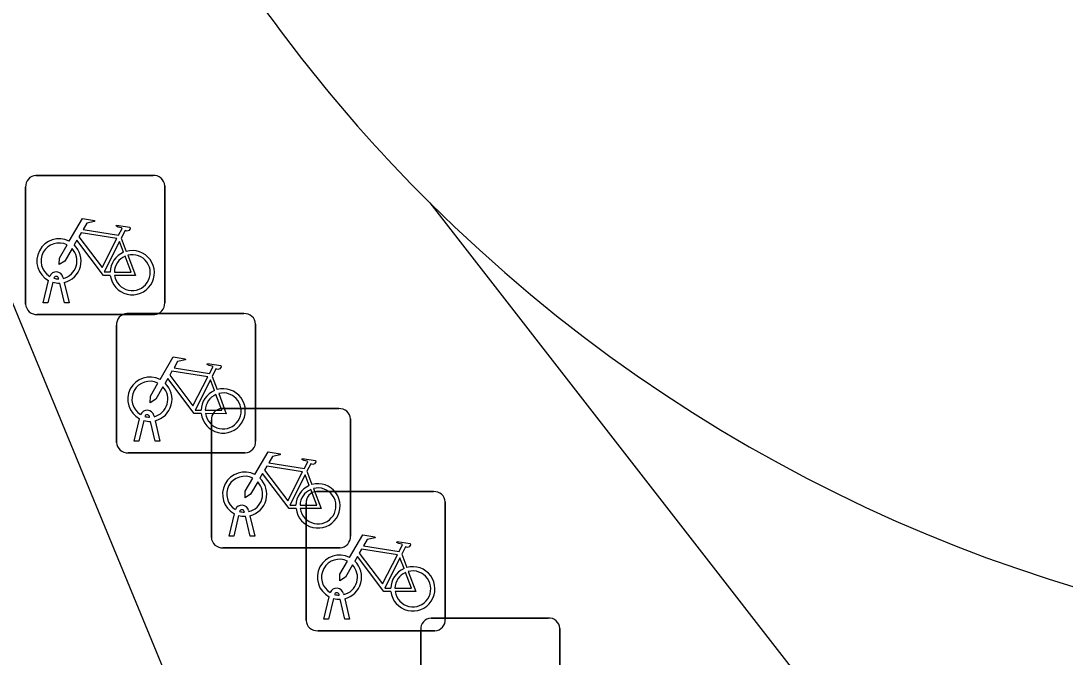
# Model space of a CAD drawing. Extents: x 159489 to 160304, y 383826 to 384530.
# Drawn here: x 159822.64 to 159830.14, y 384459.26 to 384463.83 of the extents above; entities that cross this region are included whole.
import ezdxf

# ---------------------------------------------------------------- set-up
doc = ezdxf.new("R2010")
doc.units = 0
for name, color, linetype in [('IMGEO_Fietsenrek', 7, 'Continuous'), ('IMGEO_Fietspad_gesloten', 7, 'Continuous'), ('IMGEO_Voetpad_open', 7, 'Continuous')]:
    doc.layers.add(name, color=color, linetype=linetype)

msp = doc.modelspace()

# ---------------------------------------------------------------- linework, layer by layer
at = {"layer": 'IMGEO_Fietsenrek'}
for p, q in [((159822.7479, 384462.7235), (159823.5888, 384462.7235)), ((159823.5888, 384462.7235), (159822.7479, 384462.7235)), ((159822.6735, 384461.7989), (159822.6735, 384462.6398)), ((159822.6735, 384462.6398), (159822.6735, 384461.7989)), ((159823.6725, 384462.6491), (159823.6725, 384461.8082)), ((159823.6725, 384461.8082), (159823.6725, 384462.6491)), ((159823.3602, 384462.2732), (159823.3965, 384462.178)), ((159822.8005, 384461.8083), (159822.8388, 384461.9683)), ((159822.8692, 384461.9561), (159822.8339, 384461.8083)), ((159822.9109, 384461.9799), (159822.9099, 384461.9842)), ((159822.952, 384461.8083), (159822.9181, 384461.95)), ((159822.9416, 384461.9914), (159822.9434, 384461.9835)), ((159822.9504, 384461.9543), (159822.9854, 384461.8083)), ((159822.8339, 384461.8083), (159822.8005, 384461.8083)), ((159822.9854, 384461.8083), (159822.952, 384461.8083)), ((159823.5981, 384461.7245), (159822.7572, 384461.7245)), ((159822.7572, 384461.7245), (159823.5981, 384461.7245)), ((159823.4009, 384461.7305), (159824.2418, 384461.7305)), ((159824.2418, 384461.7305), (159823.4009, 384461.7305)), ((159823.3265, 384460.8059), (159823.3265, 384461.6468)), ((159823.3265, 384461.6468), (159823.3265, 384460.8059)), ((159824.3255, 384461.6561), (159824.3255, 384460.8152)), ((159824.3255, 384460.8152), (159824.3255, 384461.6561)), ((159824.0132, 384461.2802), (159824.0495, 384461.185)), ((159824.0819, 384461.0485), (159824.9228, 384461.0485)), ((159824.9228, 384461.0485), (159824.0819, 384461.0485)), ((159823.4535, 384460.8153), (159823.4918, 384460.9753)), ((159823.5222, 384460.9631), (159823.4869, 384460.8153)), ((159823.5639, 384460.9869), (159823.5629, 384460.9912)), ((159823.605, 384460.8153), (159823.5711, 384460.957)), ((159823.5946, 384460.9984), (159823.5964, 384460.9905)), ((159823.6034, 384460.9613), (159823.6384, 384460.8153)), ((159824.0075, 384460.1239), (159824.0075, 384460.9648)), ((159824.0075, 384460.9648), (159824.0075, 384460.1239)), ((159825.0065, 384460.9741), (159825.0065, 384460.1332)), ((159825.0065, 384460.1332), (159825.0065, 384460.9741)), ((159823.4869, 384460.8153), (159823.4535, 384460.8153)), ((159823.6384, 384460.8153), (159823.605, 384460.8153)), ((159824.2511, 384460.7315), (159823.4102, 384460.7315)), ((159823.4102, 384460.7315), (159824.2511, 384460.7315)), ((159824.6942, 384460.5982), (159824.7305, 384460.503)), ((159824.7629, 384460.4525), (159825.6038, 384460.4525)), ((159825.6038, 384460.4525), (159824.7629, 384460.4525)), ((159824.6885, 384459.5279), (159824.6885, 384460.3688)), ((159824.6885, 384460.3688), (159824.6885, 384459.5279)), ((159825.6875, 384460.3781), (159825.6875, 384459.5372)), ((159825.6875, 384459.5372), (159825.6875, 384460.3781)), ((159824.1345, 384460.1333), (159824.1728, 384460.2933)), ((159824.2032, 384460.2811), (159824.1679, 384460.1333)), ((159824.2449, 384460.3049), (159824.2439, 384460.3092)), ((159824.286, 384460.1333), (159824.2521, 384460.275)), ((159824.2756, 384460.3164), (159824.2774, 384460.3085)), ((159824.2844, 384460.2793), (159824.3194, 384460.1333)), ((159824.1679, 384460.1333), (159824.1345, 384460.1333)), ((159824.3194, 384460.1333), (159824.286, 384460.1333)), ((159824.9321, 384460.0495), (159824.0912, 384460.0495)), ((159824.0912, 384460.0495), (159824.9321, 384460.0495)), ((159825.3752, 384460.0022), (159825.4115, 384459.907)), ((159824.8155, 384459.5373), (159824.8538, 384459.6973)), ((159824.8842, 384459.6851), (159824.8489, 384459.5373)), ((159824.9259, 384459.7089), (159824.9249, 384459.7132)), ((159824.967, 384459.5373), (159824.9331, 384459.679)), ((159824.9566, 384459.7204), (159824.9584, 384459.7125)), ((159824.9654, 384459.6833), (159825.0004, 384459.5373)), ((159824.8489, 384459.5373), (159824.8155, 384459.5373)), ((159825.0004, 384459.5373), (159824.967, 384459.5373)), ((159825.5859, 384459.5445), (159826.4268, 384459.5445)), ((159826.4268, 384459.5445), (159825.5859, 384459.5445)), ((159825.6131, 384459.4535), (159824.7722, 384459.4535)), ((159824.7722, 384459.4535), (159825.6131, 384459.4535)), ((159825.5115, 384458.6199), (159825.5115, 384459.4608)), ((159825.5115, 384459.4608), (159825.5115, 384458.6199)), ((159826.5105, 384459.4701), (159826.5105, 384458.6292)), ((159826.5105, 384458.6292), (159826.5105, 384459.4701))]:
    msp.add_line(p, q, dxfattribs=at)
for points in [[(159822.9861, 384462.2502), (159823.0808, 384462.4137), (159823.167, 384462.3999), (159823.1687, 384462.3912), (159823.1126, 384462.3803), (159823.0864, 384462.335), (159823.3416, 384462.2942)], [(159823.3287, 384462.269), (159823.0719, 384462.31), (159823.0552, 384462.2812), (159823.2222, 384462.0609), (159823.3287, 384462.269)], [(159823.3416, 384462.2942), (159823.3666, 384462.343), (159823.3615, 384462.347), (159823.3383, 384462.3507), (159823.3256, 384462.3582), (159823.3246, 384462.3613), (159823.3268, 384462.3659), (159823.4216, 384462.3508), (159823.4239, 384462.3405), (159823.4145, 384462.3281), (159823.4021, 384462.3217), (159823.3876, 384462.3279), (159823.3602, 384462.2732)], [(159823.0068, 384462.1977), (159822.9552, 384462.1085), (159822.9153, 384462.0825), (159822.9165, 384462.13), (159822.971, 384462.2242)], [(159823.2818, 384462.0055), (159823.2321, 384462.0056), (159823.0414, 384462.2573), (159823.0224, 384462.2245)], [(159823.3767, 384462.171), (159823.3474, 384462.2478), (159823.238, 384462.0297), (159823.2807, 384462.0296)], [(159823.4072, 384462.1498), (159823.4622, 384462.0052), (159823.3121, 384462.0055)], [(159823.3107, 384462.0295), (159823.4306, 384462.0293), (159823.3874, 384462.1429)], [(159823.6391, 384461.2572), (159823.7338, 384461.4207), (159823.82, 384461.4069), (159823.8217, 384461.3982), (159823.7656, 384461.3873), (159823.7394, 384461.342), (159823.9946, 384461.3012)], [(159823.9946, 384461.3012), (159824.0196, 384461.35), (159824.0145, 384461.354), (159823.9913, 384461.3577), (159823.9786, 384461.3652), (159823.9776, 384461.3683), (159823.9798, 384461.3729), (159824.0746, 384461.3578), (159824.0769, 384461.3475), (159824.0675, 384461.3351), (159824.0551, 384461.3287), (159824.0406, 384461.3349), (159824.0132, 384461.2802)], [(159823.9348, 384461.0125), (159823.8851, 384461.0126), (159823.6944, 384461.2643), (159823.6754, 384461.2315)], [(159823.9817, 384461.276), (159823.7249, 384461.317), (159823.7082, 384461.2882), (159823.8752, 384461.0679), (159823.9817, 384461.276)], [(159824.0297, 384461.178), (159824.0004, 384461.2548), (159823.891, 384461.0367), (159823.9337, 384461.0366)], [(159823.6598, 384461.2047), (159823.6082, 384461.1155), (159823.5683, 384461.0895), (159823.5695, 384461.137), (159823.624, 384461.2312)], [(159823.9637, 384461.0365), (159824.0836, 384461.0363), (159824.0404, 384461.1499)], [(159824.0602, 384461.1568), (159824.1152, 384461.0122), (159823.9651, 384461.0125)], [(159824.3201, 384460.5752), (159824.4148, 384460.7387), (159824.501, 384460.7249), (159824.5027, 384460.7162), (159824.4466, 384460.7053), (159824.4204, 384460.66), (159824.6756, 384460.6192)], [(159824.6756, 384460.6192), (159824.7006, 384460.668), (159824.6955, 384460.672), (159824.6723, 384460.6757), (159824.6596, 384460.6832), (159824.6586, 384460.6863), (159824.6608, 384460.6909), (159824.7556, 384460.6758), (159824.7579, 384460.6655), (159824.7485, 384460.6531), (159824.7361, 384460.6467), (159824.7216, 384460.6529), (159824.6942, 384460.5982)], [(159824.6158, 384460.3305), (159824.5661, 384460.3306), (159824.3754, 384460.5823), (159824.3564, 384460.5495)], [(159824.6627, 384460.594), (159824.4059, 384460.635), (159824.3892, 384460.6062), (159824.5562, 384460.3859), (159824.6627, 384460.594)], [(159824.7107, 384460.496), (159824.6814, 384460.5728), (159824.572, 384460.3547), (159824.6147, 384460.3546)], [(159824.3408, 384460.5227), (159824.2892, 384460.4335), (159824.2493, 384460.4075), (159824.2505, 384460.455), (159824.305, 384460.5492)], [(159824.6447, 384460.3545), (159824.7646, 384460.3543), (159824.7214, 384460.4679)], [(159824.7412, 384460.4748), (159824.7962, 384460.3302), (159824.6461, 384460.3305)], [(159825.0011, 384459.9792), (159825.0958, 384460.1427), (159825.182, 384460.1289), (159825.1837, 384460.1202), (159825.1276, 384460.1093), (159825.1014, 384460.064), (159825.3566, 384460.0232)], [(159825.3566, 384460.0232), (159825.3816, 384460.072), (159825.3765, 384460.076), (159825.3533, 384460.0797), (159825.3406, 384460.0872), (159825.3396, 384460.0903), (159825.3418, 384460.0949), (159825.4366, 384460.0798), (159825.4389, 384460.0695), (159825.4295, 384460.0571), (159825.4171, 384460.0507), (159825.4026, 384460.0569), (159825.3752, 384460.0022)], [(159825.2968, 384459.7345), (159825.2471, 384459.7346), (159825.0564, 384459.9863), (159825.0374, 384459.9535)], [(159825.3437, 384459.998), (159825.0869, 384460.039), (159825.0702, 384460.0102), (159825.2372, 384459.7899), (159825.3437, 384459.998)], [(159825.3917, 384459.9), (159825.3624, 384459.9768), (159825.253, 384459.7587), (159825.2957, 384459.7586)], [(159825.0218, 384459.9267), (159824.9702, 384459.8375), (159824.9303, 384459.8115), (159824.9315, 384459.859), (159824.986, 384459.9532)], [(159825.3257, 384459.7585), (159825.4456, 384459.7583), (159825.4024, 384459.8719)], [(159825.4222, 384459.8788), (159825.4772, 384459.7342), (159825.3271, 384459.7345)]]:
    msp.add_lwpolyline(points, dxfattribs=at)
for centre, radius, start, end in [((159822.7512, 384462.6456), 0.0779, 92.4484, 184.28452), ((159822.7512, 384462.6456), 0.0779, 92.4484, 184.28452), ((159823.5946, 384462.6458), 0.0779, 2.4484, 94.28452), ((159823.5946, 384462.6458), 0.0779, 2.4484, 94.28452), ((159822.9131, 384462.1089), 0.159, 62.67661, 242.13685), ((159822.9131, 384462.1089), 0.129, 63.31916, 238.90302), ((159822.9131, 384462.1089), 0.159, 283.5766, 46.60424), ((159822.9131, 384462.1089), 0.129, 283.60429, 43.43025), ((159823.4397, 384462.0249), 0.159, 113.3408, 178.32165), ((159823.4397, 384462.0249), 0.159, 187.0065, 105.77075), ((159823.4397, 384462.0249), 0.129, 188.67146, 104.58832), ((159823.4397, 384462.0249), 0.129, 113.92302, 177.95563), ((159822.8929, 384461.9803), 0.0499, 12.8025, 158.69338), ((159822.8929, 384461.9803), 0.0174, 12.8025, 163.45023), ((159822.9131, 384462.1089), 0.159, 253.99666, 271.78671), ((159822.9131, 384462.1089), 0.129, 253.41502, 269.02044), ((159822.7514, 384461.8022), 0.0779, 182.4484, 274.28452), ((159822.7514, 384461.8022), 0.0779, 182.4484, 274.28452), ((159823.5948, 384461.8024), 0.0779, 272.4484, 4.28452), ((159823.5948, 384461.8024), 0.0779, 272.4484, 4.28452), ((159823.4042, 384461.6526), 0.0779, 92.4484, 184.28452), ((159823.4042, 384461.6526), 0.0779, 92.4484, 184.28452), ((159824.2476, 384461.6528), 0.0779, 2.4484, 94.28452), ((159824.2476, 384461.6528), 0.0779, 2.4484, 94.28452), ((159823.5661, 384461.1159), 0.159, 62.67661, 242.13685), ((159823.5661, 384461.1159), 0.129, 63.31916, 238.90302), ((159823.5661, 384461.1159), 0.129, 283.60429, 43.43025), ((159823.5661, 384461.1159), 0.159, 283.5766, 46.60424), ((159824.0927, 384461.0319), 0.159, 113.3408, 178.32165), ((159824.0927, 384461.0319), 0.159, 187.0065, 105.77075), ((159824.0927, 384461.0319), 0.129, 113.92302, 177.95563), ((159824.0927, 384461.0319), 0.129, 188.67146, 104.58832), ((159823.5459, 384460.9873), 0.0499, 12.8025, 158.69338), ((159824.0852, 384460.9706), 0.0779, 92.4484, 184.28452), ((159824.0852, 384460.9706), 0.0779, 92.4484, 184.28452), ((159824.9286, 384460.9708), 0.0779, 2.4484, 94.28452), ((159824.9286, 384460.9708), 0.0779, 2.4484, 94.28452), ((159823.5661, 384461.1159), 0.159, 253.99666, 271.78671), ((159823.5459, 384460.9873), 0.0174, 12.8025, 163.45023), ((159823.5661, 384461.1159), 0.129, 253.41502, 269.02044), ((159823.4044, 384460.8092), 0.0779, 182.4484, 274.28452), ((159823.4044, 384460.8092), 0.0779, 182.4484, 274.28452), ((159824.2478, 384460.8094), 0.0779, 272.4484, 4.28452), ((159824.2478, 384460.8094), 0.0779, 272.4484, 4.28452), ((159824.2471, 384460.4339), 0.159, 62.67661, 242.13685), ((159824.2471, 384460.4339), 0.129, 63.31916, 238.90302), ((159824.2471, 384460.4339), 0.129, 283.60429, 43.43025), ((159824.2471, 384460.4339), 0.159, 283.5766, 46.60424), ((159824.7737, 384460.3499), 0.159, 113.3408, 178.32165), ((159824.7737, 384460.3499), 0.159, 187.0065, 105.77075), ((159824.7737, 384460.3499), 0.129, 113.92302, 177.95563), ((159824.7737, 384460.3499), 0.129, 188.67146, 104.58832), ((159824.7662, 384460.3746), 0.0779, 92.4484, 184.28452), ((159824.7662, 384460.3746), 0.0779, 92.4484, 184.28452), ((159825.6096, 384460.3748), 0.0779, 2.4484, 94.28452), ((159825.6096, 384460.3748), 0.0779, 2.4484, 94.28452), ((159824.2269, 384460.3053), 0.0499, 12.8025, 158.69338), ((159824.2471, 384460.4339), 0.159, 253.99666, 271.78671), ((159824.2269, 384460.3053), 0.0174, 12.8025, 163.45023), ((159824.2471, 384460.4339), 0.129, 253.41502, 269.02044), ((159824.0854, 384460.1272), 0.0779, 182.4484, 274.28452), ((159824.0854, 384460.1272), 0.0779, 182.4484, 274.28452), ((159824.9288, 384460.1274), 0.0779, 272.4484, 4.28452), ((159824.9288, 384460.1274), 0.0779, 272.4484, 4.28452), ((159824.9281, 384459.8379), 0.159, 62.67661, 242.13685), ((159824.9281, 384459.8379), 0.129, 63.31916, 238.90302), ((159824.9281, 384459.8379), 0.129, 283.60429, 43.43025), ((159824.9281, 384459.8379), 0.159, 283.5766, 46.60424), ((159825.4547, 384459.7539), 0.159, 113.3408, 178.32165), ((159825.4547, 384459.7539), 0.159, 187.0065, 105.77075), ((159825.4547, 384459.7539), 0.129, 113.92302, 177.95563), ((159825.4547, 384459.7539), 0.129, 188.67146, 104.58832), ((159824.9079, 384459.7093), 0.0499, 12.8025, 158.69338), ((159824.9281, 384459.8379), 0.159, 253.99666, 271.78671), ((159824.9079, 384459.7093), 0.0174, 12.8025, 163.45023), ((159824.9281, 384459.8379), 0.129, 253.41502, 269.02044), ((159824.7664, 384459.5312), 0.0779, 182.4484, 274.28452), ((159824.7664, 384459.5312), 0.0779, 182.4484, 274.28452), ((159825.5892, 384459.4666), 0.0779, 92.4484, 184.28452), ((159825.5892, 384459.4666), 0.0779, 92.4484, 184.28452), ((159825.6098, 384459.5314), 0.0779, 272.4484, 4.28452), ((159825.6098, 384459.5314), 0.0779, 272.4484, 4.28452), ((159826.4326, 384459.4668), 0.0779, 2.4484, 94.28452), ((159826.4326, 384459.4668), 0.0779, 2.4484, 94.28452)]:
    msp.add_arc(centre, radius, start, end, dxfattribs=at)
at = {"layer": 'IMGEO_Fietspad_gesloten'}
msp.add_lwpolyline([(159820.909, 384465.856), (159824.719, 384456.615), (159827.819, 384449.194)], dxfattribs=at)
at = {"layer": 'IMGEO_Voetpad_open'}
msp.add_lwpolyline([(159825.577, 384462.526), (159837.569, 384447.11)], dxfattribs=at)
for centre, radius, start, end in [((159833.4712, 384470.4681), 11.198, 214.8453, 225.17343), ((159833.4233, 384470.4321), 11.1387, 225.21728, 303.16624)]:
    msp.add_arc(centre, radius, start, end, dxfattribs=at)

doc.saveas('drawing.dxf')
